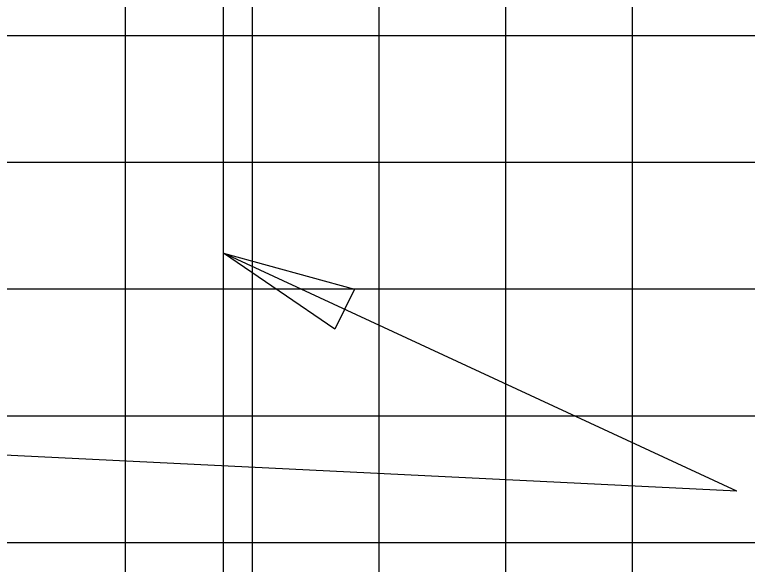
# Model space of a CAD drawing. Extents: x 2193008 to 2198143, y 1236112 to 1237864.
# Drawn here: x 2195479.03 to 2195490.6, y 1237192.76 to 1237201.44 of the extents above; entities that cross this region are included whole.
import ezdxf

# ---------------------------------------------------------------- set-up
doc = ezdxf.new("R2010")
doc.units = 0
for name, color, linetype in [('3', 7, 'Continuous'), ('GSDIMS', 7, 'Continuous'), ('M-ROADS', 7, 'Continuous')]:
    doc.layers.add(name, color=color, linetype=linetype)

msp = doc.modelspace()

# ---------------------------------------------------------------- linework, layer by layer
at = {"layer": '3'}
for q in [(2195482.33, 1237197.671), (2195472.145, 1237194.812)]:
    msp.add_line((2195490.43, 1237193.914), q, dxfattribs=at)
at = {"layer": 'GSDIMS'}
msp.add_line((2195482.33, 1237189.721), (2195482.33, 1237202.8), dxfattribs=at)
msp.add_lwpolyline([(2195482.33, 1237197.671), (2195484.393, 1237197.101), (2195484.084, 1237196.47)], close=True, dxfattribs=at)
at = {"layer": 'M-ROADS'}
for p, q in [((2195480.783, 1237163.106), (2195480.783, 1237223.106)), ((2195482.783, 1237163.106), (2195482.783, 1237223.106)), ((2195484.783, 1237163.106), (2195484.783, 1237223.106)), ((2195486.783, 1237163.106), (2195486.783, 1237223.106)), ((2195488.783, 1237163.106), (2195488.783, 1237223.106)), ((2195388.783, 1237201.106), (2195518.783, 1237201.106)), ((2195388.783, 1237199.106), (2195518.783, 1237199.106)), ((2195388.783, 1237197.106), (2195518.783, 1237197.106)), ((2195388.783, 1237195.106), (2195518.783, 1237195.106)), ((2195388.783, 1237193.106), (2195518.783, 1237193.106))]:
    msp.add_line(p, q, dxfattribs=at)

doc.saveas('drawing.dxf')
